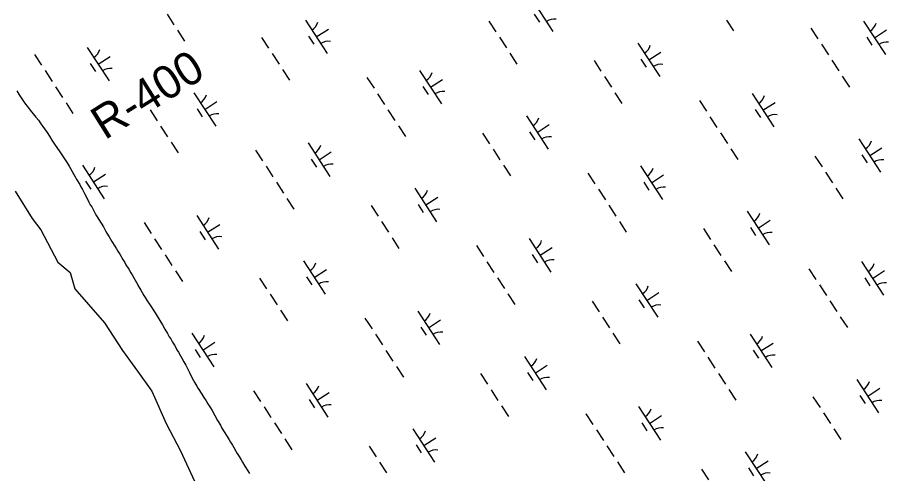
# Model space of a CAD drawing. Extents: x 3953924 to 3974542, y 193747 to 216192.
# Drawn here: x 3964429 to 3965519, y 204501 to 205072 of the extents above; entities that cross this region are included whole.
import ezdxf

# ---------------------------------------------------------------- set-up
doc = ezdxf.new("R2010")
doc.units = 0
for name, color, linetype in [('V-RIVR-EDGE', 7, 'Continuous'), ('V-RIVR-RANG-IDEN', 7, 'Continuous'), ('V-WETL-SWMP', 7, 'Continuous')]:
    doc.layers.add(name, color=color, linetype=linetype)

msp = doc.modelspace()

# ---------------------------------------------------------------- linework, layer by layer
at = {"layer": 'V-RIVR-EDGE'}
msp.add_lwpolyline([(3964426.5, 204854.9), (3964447.9, 204820.5), (3964458.5, 204806.2), (3964479.9, 204765.9), (3964495.3, 204752.8), (3964501.3, 204732.6), (3964538.1, 204689.9), (3964560.6, 204655.4), (3964579.6, 204629.3), (3964597.4, 204604.4), (3964615.3, 204564), (3964633.1, 204529.6), (3964650.9, 204491.6)], dxfattribs=at)
at = {"layer": 'V-WETL-SWMP'}
for p, q in [((3965071.8, 205096.5), (3965099, 205054.6)), ((3964616.4, 205076.1), (3964625.1, 205062.7)), ((3964789.5, 205068.7), (3964816.7, 205026.8)), ((3965019, 205067.4), (3965027.8, 205054)), ((3965075.7, 205076.3), (3965082.2, 205066.3)), ((3965316, 205068.7), (3965324.7, 205055.3)), ((3965487.5, 205067.6), (3965514.7, 205025.7)), ((3964629.5, 205056), (3964638.2, 205042.6)), ((3964803.1, 205047.7), (3964818.2, 205057.6)), ((3965421.6, 205058.7), (3965430.4, 205045.3)), ((3965501.1, 205046.7), (3965516.2, 205056.5)), ((3964734.7, 205047), (3964743.4, 205033.6)), ((3964793.4, 205048.6), (3964799.9, 205038.5)), ((3965032.1, 205047.3), (3965040.8, 205033.9)), ((3965491.4, 205047.5), (3965497.9, 205037.5)), ((3964516.6, 205034.6), (3964543.9, 204992.7)), ((3965205.2, 205039.9), (3965232.5, 204998)), ((3965434.7, 205038.6), (3965443.5, 205025.2)), ((3964450.8, 205025.6), (3964459.5, 205012.2)), ((3964530.3, 205013.6), (3964545.4, 205023.4)), ((3964747.8, 205026.9), (3964756.5, 205013.5)), ((3965045.2, 205027.2), (3965053.9, 205013.8)), ((3965218.8, 205018.9), (3965233.9, 205028.7)), ((3964520.5, 205014.4), (3964527.1, 205004.4)), ((3965150.4, 205018.2), (3965159.1, 205004.8)), ((3965209.1, 205019.7), (3965215.6, 205009.7)), ((3965447.8, 205018.5), (3965456.6, 205005.1)), ((3964463.9, 205005.5), (3964472.6, 204992.1)), ((3964760.9, 205006.8), (3964769.6, 204993.4)), ((3964932.3, 205005.7), (3964959.6, 204963.8)), ((3964866.5, 204996.8), (3964875.3, 204983.4)), ((3964946, 204984.8), (3964961.1, 204994.6)), ((3965163.5, 204998.1), (3965172.2, 204984.7)), ((3965460.9, 204998.4), (3965469.7, 204985)), ((3964428.8, 204980.3), (3964431.7, 204975.2)), ((3964477, 204985.4), (3964485.7, 204972)), ((3964936.2, 204985.6), (3964942.8, 204975.5)), ((3964431.7, 204975.2), (3964434.7, 204970.2)), ((3964434.7, 204970.2), (3964436.5, 204967.6)), ((3964650.1, 204977.9), (3964677.3, 204936)), ((3964879.6, 204976.7), (3964888.4, 204963.3)), ((3965176.6, 204977.9), (3965185.3, 204964.5)), ((3965348.1, 204976.9), (3965375.3, 204935)), ((3964436.5, 204967.6), (3964439.4, 204963.5)), ((3964439.4, 204963.5), (3964441.4, 204961.1)), ((3964441.4, 204961.1), (3964444, 204957.7)), ((3964490.1, 204965.3), (3964498.8, 204951.9)), ((3964663.7, 204957), (3964678.8, 204966.8)), ((3965282.2, 204968), (3965291, 204954.6)), ((3965361.7, 204955.9), (3965376.8, 204965.8)), ((3964444, 204957.7), (3964447, 204953.9)), ((3964447, 204953.9), (3964449.1, 204951.5)), ((3964449.1, 204951.5), (3964452.2, 204947.4)), ((3964452.2, 204947.4), (3964455.5, 204943.4)), ((3964595.3, 204956.3), (3964604, 204942.9)), ((3964654, 204957.8), (3964660.5, 204947.8)), ((3964892.7, 204956.6), (3964901.4, 204943.2)), ((3965065.8, 204949.1), (3965093, 204907.2)), ((3965295.3, 204947.9), (3965304.1, 204934.4)), ((3965352, 204956.8), (3965358.5, 204946.7)), ((3964455.5, 204943.4), (3964458.6, 204939)), ((3964458.6, 204939), (3964461.3, 204935.7)), ((3964608.4, 204936.1), (3964617.1, 204922.7)), ((3964905.8, 204936.5), (3964914.5, 204923)), ((3965079.4, 204928.2), (3965094.5, 204938)), ((3964461.3, 204935.7), (3964463.3, 204932.9)), ((3964463.3, 204932.9), (3964466.5, 204928.2)), ((3964466.5, 204928.2), (3964469.5, 204923.5)), ((3965011, 204927.4), (3965019.7, 204914)), ((3965069.7, 204929), (3965076.2, 204918.9)), ((3965308.4, 204927.7), (3965317.2, 204914.3)), ((3964469.5, 204923.5), (3964472.5, 204918.6)), ((3964472.5, 204918.6), (3964475.9, 204913.7)), ((3964621.5, 204916), (3964630.2, 204902.6)), ((3964792.9, 204915), (3964820.2, 204873.1)), ((3965481.5, 204920.3), (3965508.8, 204878.4)), ((3964475.9, 204913.7), (3964479.4, 204908.2)), ((3964479.4, 204908.2), (3964481.7, 204905)), ((3964481.7, 204905), (3964484.7, 204900.2)), ((3964727.1, 204906.1), (3964735.9, 204892.6)), ((3964806.6, 204894), (3964821.7, 204903.9)), ((3965024.1, 204907.3), (3965032.8, 204893.9)), ((3965321.5, 204907.6), (3965330.3, 204894.2)), ((3965495.1, 204899.3), (3965510.2, 204909.1)), ((3964484.7, 204900.2), (3964487.2, 204896.5)), ((3964487.2, 204896.5), (3964488.9, 204893.9)), ((3964488.9, 204893.9), (3964491.4, 204890.1)), ((3964796.8, 204894.8), (3964803.4, 204884.8)), ((3965426.7, 204898.6), (3965435.5, 204885.2)), ((3965485.4, 204900.1), (3965491.9, 204890.1)), ((3964491.4, 204890.1), (3964494, 204885.8)), ((3964494, 204885.8), (3964495.7, 204883)), ((3964495.7, 204883), (3964500.1, 204875.4)), ((3964510.7, 204887.2), (3964537.9, 204845.3)), ((3964740.2, 204885.9), (3964748.9, 204872.5)), ((3965037.2, 204887.2), (3965045.9, 204873.8)), ((3965208.7, 204886.2), (3965235.9, 204844.2)), ((3964500.1, 204875.4), (3964503.7, 204869)), ((3964524.3, 204866.2), (3964539.4, 204876.1)), ((3965142.8, 204877.2), (3965151.6, 204863.8)), ((3965222.3, 204865.2), (3965237.4, 204875)), ((3965439.8, 204878.5), (3965448.6, 204865.1)), ((3964503.7, 204869), (3964507.2, 204863)), ((3964507.2, 204863), (3964508.8, 204860.2)), ((3964508.8, 204860.2), (3964510.9, 204856.8)), ((3964514.6, 204867.1), (3964521.1, 204857)), ((3964753.3, 204865.8), (3964762, 204852.4)), ((3965212.6, 204866), (3965219.1, 204856)), ((3964510.9, 204856.8), (3964513.4, 204851.8)), ((3964513.4, 204851.8), (3964516, 204846.5)), ((3964926.4, 204858.4), (3964953.6, 204816.5)), ((3965155.9, 204857.1), (3965164.7, 204843.7)), ((3965452.9, 204858.4), (3965461.6, 204845)), ((3964516, 204846.5), (3964518.7, 204840.9)), ((3964518.7, 204840.9), (3964520.4, 204837.7)), ((3964766.4, 204845.7), (3964775.1, 204832.3)), ((3964930.3, 204838.2), (3964936.8, 204828.2)), ((3964940, 204837.4), (3964955.1, 204847.2)), ((3964520.4, 204837.7), (3964522.2, 204834.9)), ((3964522.2, 204834.9), (3964524.1, 204831.6)), ((3964524.1, 204831.6), (3964526.7, 204826.9)), ((3964871.6, 204836.7), (3964880.3, 204823.3)), ((3965169, 204837), (3965177.8, 204823.6)), ((3965342.1, 204829.5), (3965369.4, 204787.6)), ((3964526.7, 204826.9), (3964528.4, 204824)), ((3964528.4, 204824), (3964531.1, 204819.4)), ((3964531.1, 204819.4), (3964534, 204814.7)), ((3964653.5, 204824.2), (3964680.8, 204782.3)), ((3964884.7, 204816.6), (3964893.4, 204803.2)), ((3965182.1, 204816.9), (3965190.8, 204803.5)), ((3965355.7, 204808.6), (3965370.8, 204818.4)), ((3964534, 204814.7), (3964536.8, 204810.1)), ((3964536.8, 204810.1), (3964539.6, 204805.2)), ((3964587.7, 204815.3), (3964596.4, 204801.9)), ((3964667.2, 204803.3), (3964682.3, 204813.1)), ((3965287.3, 204807.9), (3965296.1, 204794.4)), ((3965346, 204809.4), (3965352.5, 204799.3)), ((3964539.6, 204805.2), (3964541.3, 204802.1)), ((3964541.3, 204802.1), (3964544, 204797.5)), ((3964544, 204797.5), (3964547.5, 204791.9)), ((3964600.8, 204795.2), (3964609.5, 204781.8)), ((3964657.4, 204804.1), (3964664, 204794)), ((3964897.8, 204796.5), (3964906.5, 204783.1)), ((3965069.3, 204795.4), (3965096.5, 204753.5)), ((3964547.5, 204791.9), (3964551.1, 204786)), ((3964551.1, 204786), (3964553.4, 204782.5)), ((3965003.4, 204786.5), (3965012.2, 204773.1)), ((3965082.9, 204774.5), (3965098, 204784.3)), ((3965300.4, 204787.7), (3965309.1, 204774.3)), ((3964553.4, 204782.5), (3964555, 204779.7)), ((3964555, 204779.7), (3964557.4, 204775.8)), ((3964557.4, 204775.8), (3964561.3, 204769.2)), ((3964613.9, 204775.1), (3964622.6, 204761.7)), ((3965073.2, 204775.3), (3965079.7, 204765.2)), ((3964561.3, 204769.2), (3964563.6, 204765.3)), ((3964563.6, 204765.3), (3964565.1, 204762.6)), ((3964565.1, 204762.6), (3964568.6, 204757)), ((3964787, 204767.6), (3964814.2, 204725.7)), ((3965016.5, 204766.4), (3965025.3, 204753)), ((3965313.5, 204767.6), (3965322.2, 204754.2)), ((3965485, 204766.6), (3965512.2, 204724.7)), ((3964568.6, 204757), (3964571.1, 204752.7)), ((3964571.1, 204752.7), (3964572.7, 204750)), ((3964627, 204755), (3964635.7, 204741.6)), ((3964800.6, 204746.7), (3964815.7, 204756.5)), ((3965419.2, 204757.6), (3965427.9, 204744.2)), ((3965498.6, 204745.6), (3965513.7, 204755.4)), ((3964572.7, 204750), (3964574.8, 204746.2)), ((3964574.8, 204746.2), (3964578.1, 204740.3)), ((3964578.1, 204740.3), (3964581.1, 204735)), ((3964732.2, 204745.9), (3964740.9, 204732.5)), ((3964790.9, 204747.5), (3964797.4, 204737.4)), ((3965029.6, 204746.2), (3965038.4, 204732.8)), ((3965488.9, 204746.4), (3965495.4, 204736.4)), ((3964581.1, 204735), (3964583.6, 204730.7)), ((3964583.6, 204730.7), (3964585.2, 204727.9)), ((3965202.7, 204738.8), (3965230, 204696.9)), ((3965432.2, 204737.5), (3965441, 204724.1)), ((3964585.2, 204727.9), (3964587.5, 204724.2)), ((3964587.5, 204724.2), (3964589.1, 204721.6)), ((3964589.1, 204721.6), (3964591.8, 204717.3)), ((3964745.3, 204725.8), (3964754, 204712.4)), ((3965042.7, 204726.1), (3965051.4, 204712.7)), ((3965206.6, 204718.7), (3965213.1, 204708.6)), ((3965216.3, 204717.8), (3965231.4, 204727.7)), ((3964591.8, 204717.3), (3964594.4, 204713.2)), ((3964594.4, 204713.2), (3964597.2, 204709.4)), ((3964597.2, 204709.4), (3964599.8, 204705.1)), ((3965147.9, 204717.1), (3965156.7, 204703.7)), ((3965445.3, 204717.4), (3965454.1, 204704)), ((3964599.8, 204705.1), (3964601.6, 204702.3)), ((3964601.6, 204702.3), (3964604.1, 204698.3)), ((3964604.1, 204698.3), (3964607.5, 204693)), ((3964758.4, 204705.7), (3964767.1, 204692.3)), ((3964929.9, 204704.7), (3964957.1, 204662.8)), ((3965161, 204697), (3965169.7, 204683.6)), ((3965458.4, 204697.3), (3965467.2, 204683.9)), ((3964607.5, 204693), (3964610.7, 204687.5)), ((3964610.7, 204687.5), (3964613.7, 204682.2)), ((3964864, 204695.7), (3964872.8, 204682.3)), ((3964943.5, 204683.7), (3964958.6, 204693.5)), ((3964613.7, 204682.2), (3964617.1, 204676.4)), ((3964617.1, 204676.4), (3964619.3, 204672.5)), ((3964647.6, 204676.9), (3964674.8, 204635)), ((3964877.1, 204675.6), (3964885.9, 204662.2)), ((3964933.8, 204684.5), (3964940.3, 204674.5)), ((3965174.1, 204676.9), (3965182.8, 204663.5)), ((3965345.6, 204675.8), (3965372.8, 204633.9)), ((3964619.3, 204672.5), (3964621, 204669.9)), ((3964621, 204669.9), (3964623.4, 204665.9)), ((3964623.4, 204665.9), (3964625.9, 204661.8)), ((3964661.2, 204655.9), (3964676.3, 204665.7)), ((3965279.7, 204666.9), (3965288.5, 204653.5)), ((3965359.2, 204654.9), (3965374.3, 204664.7)), ((3964625.9, 204661.8), (3964627.4, 204659.1)), ((3964627.4, 204659.1), (3964628.9, 204656.2)), ((3964628.9, 204656.2), (3964630.7, 204653.3)), ((3964630.7, 204653.3), (3964633.2, 204648.8)), ((3964651.5, 204656.7), (3964658, 204646.7)), ((3964890.2, 204655.5), (3964898.9, 204642.1)), ((3965349.5, 204655.7), (3965356, 204645.6)), ((3964633.2, 204648.8), (3964634.9, 204645.8)), ((3964634.9, 204645.8), (3964637.3, 204641.3)), ((3965063.3, 204648), (3965090.6, 204606.1)), ((3965292.8, 204646.8), (3965301.6, 204633.4)), ((3964637.3, 204641.3), (3964639.9, 204637.1)), ((3964639.9, 204637.1), (3964641.2, 204634.4)), ((3964641.2, 204634.4), (3964644.4, 204627.9)), ((3964903.3, 204635.4), (3964912, 204622)), ((3965076.9, 204627.1), (3965092, 204636.9)), ((3964644.4, 204627.9), (3964647.4, 204621.6)), ((3964647.4, 204621.6), (3964649.5, 204617.6)), ((3965008.5, 204626.4), (3965017.2, 204613)), ((3965067.2, 204627.9), (3965073.7, 204617.9)), ((3965305.9, 204626.7), (3965314.7, 204613.3)), ((3964649.5, 204617.6), (3964651.2, 204614.7)), ((3964651.2, 204614.7), (3964653.8, 204610.5)), ((3964653.8, 204610.5), (3964655.4, 204607.6)), ((3964790.4, 204613.9), (3964817.7, 204572)), ((3965479, 204619.2), (3965506.3, 204577.3)), ((3964655.4, 204607.6), (3964660, 204600.7)), ((3964660, 204600.7), (3964662.6, 204596.5)), ((3964724.6, 204605), (3964733.4, 204591.6)), ((3964804.1, 204593), (3964819.2, 204602.8)), ((3965021.6, 204606.3), (3965030.3, 204592.8)), ((3965319, 204606.6), (3965327.8, 204593.1)), ((3965482.9, 204599.1), (3965489.4, 204589)), ((3965492.6, 204598.3), (3965507.7, 204608.1)), ((3964662.6, 204596.5), (3964665.4, 204592.3)), ((3964665.4, 204592.3), (3964667.5, 204588.7)), ((3964667.5, 204588.7), (3964670.8, 204583.6)), ((3964794.3, 204593.8), (3964800.9, 204583.7)), ((3965424.2, 204597.5), (3965433, 204584.1)), ((3964670.8, 204583.6), (3964672.8, 204580.1)), ((3964672.8, 204580.1), (3964676.3, 204574)), ((3964737.7, 204584.9), (3964746.4, 204571.5)), ((3965034.7, 204586.1), (3965043.4, 204572.7)), ((3965206.2, 204585.1), (3965233.4, 204543.2)), ((3965437.3, 204577.4), (3965446.1, 204564)), ((3964676.3, 204574), (3964679.7, 204567.7)), ((3964679.7, 204567.7), (3964683.1, 204561.8)), ((3965140.3, 204576.2), (3965149.1, 204562.7)), ((3965219.8, 204564.1), (3965234.9, 204574)), ((3964683.1, 204561.8), (3964685.1, 204558.2)), ((3964685.1, 204558.2), (3964687.9, 204553.5)), ((3964750.8, 204564.8), (3964759.5, 204551.3)), ((3964923.9, 204557.3), (3964951.1, 204515.4)), ((3965153.4, 204556), (3965162.2, 204542.6)), ((3965210.1, 204565), (3965216.6, 204554.9)), ((3965450.4, 204557.3), (3965459.1, 204543.9)), ((3964687.9, 204553.5), (3964691.8, 204547.5)), ((3964691.8, 204547.5), (3964694.2, 204543.4)), ((3964763.9, 204544.6), (3964772.6, 204531.2)), ((3964937.5, 204536.3), (3964952.6, 204546.2)), ((3964694.2, 204543.4), (3964695.8, 204540.7)), ((3964695.8, 204540.7), (3964698.4, 204536.7)), ((3964698.4, 204536.7), (3964700, 204533.9)), ((3964700, 204533.9), (3964702.6, 204529.4)), ((3964869.1, 204535.6), (3964877.8, 204522.2)), ((3964927.8, 204537.2), (3964934.3, 204527.1)), ((3965166.5, 204535.9), (3965175.3, 204522.5)), ((3964702.6, 204529.4), (3964704.3, 204526.6)), ((3964704.3, 204526.6), (3964706.7, 204522.5)), ((3964706.7, 204522.5), (3964709, 204518.3)), ((3965339.6, 204528.5), (3965366.9, 204486.6)), ((3964709, 204518.3), (3964710.7, 204515.7)), ((3964710.7, 204515.7), (3964713.8, 204510.6)), ((3964882.2, 204515.5), (3964890.9, 204502.1)), ((3965179.6, 204515.8), (3965188.4, 204502.4)), ((3965353.2, 204507.5), (3965368.3, 204517.3)), ((3964713.8, 204510.6), (3964717.4, 204504.6)), ((3964717.4, 204504.6), (3964719.4, 204501.3)), ((3965284.8, 204506.8), (3965293.6, 204493.4)), ((3965343.5, 204508.3), (3965350, 204498.3))]:
    msp.add_line(p, q, dxfattribs=at)
for centre, start, end in [((3965100.7, 205052.5), 82.2901, 123.8337), ((3964788.2, 205071), 302.2901, 343.8338), ((3965486.2, 205070), 302.2901, 343.8338), ((3964818.4, 205024.7), 82.2901, 123.8337), ((3965203.9, 205042.2), 302.2901, 343.8338), ((3965516.4, 205023.7), 82.2901, 123.8337), ((3964515.4, 205036.9), 302.2901, 343.8338), ((3965234.1, 204995.9), 82.2901, 123.8337), ((3964545.5, 204990.6), 82.2901, 123.8337), ((3964931.1, 205008.1), 302.2901, 343.8338), ((3964648.8, 204980.3), 302.2901, 343.8338), ((3964961.3, 204961.8), 82.2901, 123.8337), ((3965346.8, 204979.2), 302.2901, 343.8338), ((3964679, 204934), 82.2901, 123.8337), ((3965377, 204932.9), 82.2901, 123.8337), ((3965064.5, 204951.4), 302.2901, 343.8338), ((3965094.7, 204905.1), 82.2901, 123.8337), ((3965480.3, 204922.6), 302.2901, 343.8338), ((3964791.7, 204917.3), 302.2901, 343.8338), ((3965510.4, 204876.3), 82.2901, 123.8337), ((3964509.4, 204889.5), 302.2901, 343.8338), ((3964821.9, 204871), 82.2901, 123.8337), ((3965207.4, 204888.5), 302.2901, 343.8338), ((3964539.6, 204843.2), 82.2901, 123.8337), ((3965237.6, 204842.2), 82.2901, 123.8337), ((3964925.1, 204860.7), 302.2901, 343.8338), ((3964955.3, 204814.4), 82.2901, 123.8337), ((3964652.3, 204826.6), 302.2901, 343.8338), ((3965340.9, 204831.9), 302.2901, 343.8338), ((3964682.4, 204780.3), 82.2901, 123.8337), ((3965371, 204785.6), 82.2901, 123.8337), ((3965068, 204797.7), 302.2901, 343.8338), ((3964785.7, 204769.9), 302.2901, 343.8338), ((3965098.2, 204751.4), 82.2901, 123.8337), ((3965483.7, 204768.9), 302.2901, 343.8338), ((3964815.9, 204723.7), 82.2901, 123.8337), ((3965513.9, 204722.6), 82.2901, 123.8337), ((3965201.4, 204741.1), 302.2901, 343.8338), ((3965231.6, 204694.8), 82.2901, 123.8337), ((3964928.6, 204707), 302.2901, 343.8338), ((3964958.8, 204660.7), 82.2901, 123.8337), ((3964646.3, 204679.2), 302.2901, 343.8338), ((3965344.3, 204678.2), 302.2901, 343.8338), ((3964676.5, 204632.9), 82.2901, 123.8337), ((3965062, 204650.4), 302.2901, 343.8338), ((3965374.5, 204631.9), 82.2901, 123.8337), ((3965092.2, 204604.1), 82.2901, 123.8337), ((3964789.2, 204616.2), 302.2901, 343.8338), ((3965477.8, 204621.5), 302.2901, 343.8338), ((3964819.4, 204569.9), 82.2901, 123.8337), ((3965507.9, 204575.2), 82.2901, 123.8337), ((3965204.9, 204587.4), 302.2901, 343.8338), ((3965235.1, 204541.1), 82.2901, 123.8337), ((3964922.6, 204559.6), 302.2901, 343.8338), ((3964952.8, 204513.3), 82.2901, 123.8337), ((3965338.4, 204530.8), 302.2901, 343.8338), ((3965368.5, 204484.5), 82.2901, 123.8337)]:
    msp.add_arc(centre, 17.6, start, end, dxfattribs=at)

# ---------------------------------------------------------------- texts
at = {"layer": 'V-RIVR-RANG-IDEN'}
msp.add_text('R-400  ', height=41.5, rotation=32.1139, dxfattribs=at).set_placement((3964538.6, 204918.1))

doc.saveas('drawing.dxf')
